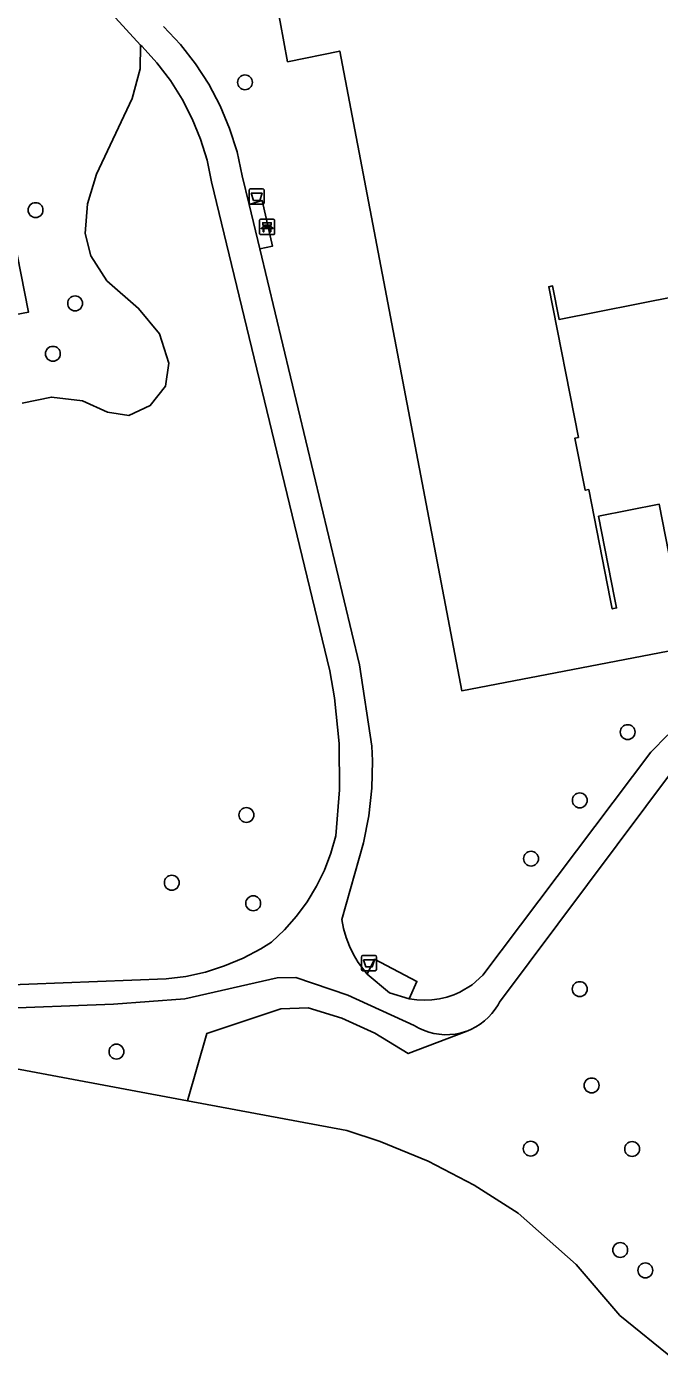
# Model space of a CAD drawing. Extents: x 157648 to 158502, y 379212 to 380938.
# Drawn here: x 158256.8 to 158298.4, y 380094.5 to 380182.1 of the extents above; entities that cross this region are included whole.
import ezdxf

# ---------------------------------------------------------------- set-up
doc = ezdxf.new("R2010")
doc.units = 0
for name, color, linetype in [('IMGEO_Afvalbak', 7, 'Continuous'), ('IMGEO_Bank', 7, 'Continuous'), ('IMGEO_Boom', 7, 'Continuous'), ('IMGEO_Erf', 7, 'Continuous'), ('IMGEO_Groenvoorziening', 7, 'Continuous'), ('IMGEO_Meer_plas_ven_vijver', 7, 'Continuous'), ('IMGEO_Pand', 7, 'Continuous'), ('IMGEO_Voetpad_halfverhard', 7, 'Continuous'), ('IMGEO_Voetpad_open', 7, 'Continuous')]:
    doc.layers.add(name, color=color, linetype=linetype)

msp = doc.modelspace()

# ---------------------------------------------------------------- linework, layer by layer
at = {"layer": 'IMGEO_Afvalbak'}
for p, q in [((158271.433, 380170.577), (158271.433, 380171.377)), ((158271.433, 380171.377), (158271.433, 380170.577)), ((158271.533, 380171.477), (158272.323, 380171.477)), ((158272.323, 380171.477), (158271.533, 380171.477)), ((158272.423, 380171.377), (158272.423, 380170.577)), ((158272.423, 380170.577), (158272.423, 380171.377)), ((158272.323, 380170.477), (158271.533, 380170.477)), ((158271.533, 380170.477), (158272.323, 380170.477)), ((158278.818, 380120.178), (158278.818, 380120.978)), ((158278.818, 380120.978), (158278.818, 380120.178)), ((158278.918, 380121.078), (158279.708, 380121.078)), ((158279.708, 380121.078), (158278.918, 380121.078)), ((158279.808, 380120.978), (158279.808, 380120.178)), ((158279.808, 380120.178), (158279.808, 380120.978)), ((158279.708, 380120.078), (158278.918, 380120.078)), ((158278.918, 380120.078), (158279.708, 380120.078))]:
    msp.add_line(p, q, dxfattribs=at)
for points in [[(158271.576, 380171.191), (158272.28, 380171.191), (158272.131, 380170.721), (158271.725, 380170.721), (158271.576, 380171.191)], [(158278.961, 380120.792), (158279.665, 380120.792), (158279.516, 380120.322), (158279.11, 380120.322), (158278.961, 380120.792)]]:
    msp.add_lwpolyline(points, dxfattribs=at)
for centre, start, end in [((158271.533, 380171.377), 90, 180), ((158271.533, 380171.377), 90, 180), ((158272.323, 380171.377), 0, 90), ((158272.323, 380171.377), 360, 90), ((158271.533, 380170.577), 180, 270), ((158271.533, 380170.577), 180, 270), ((158272.323, 380170.577), 270, 0), ((158272.323, 380170.577), 270, 0), ((158278.918, 380120.978), 90, 180), ((158278.918, 380120.978), 90, 180), ((158279.708, 380120.978), 0, 90), ((158279.708, 380120.978), 360, 90), ((158278.918, 380120.178), 180, 270), ((158278.918, 380120.178), 180, 270), ((158279.708, 380120.178), 270, 0), ((158279.708, 380120.178), 270, 0)]:
    msp.add_arc(centre, 0.1, start, end, dxfattribs=at)
at = {"layer": 'IMGEO_Bank'}
for p, q in [((158272.112, 380168.551), (158272.112, 380169.392)), ((158272.112, 380169.392), (158272.112, 380168.551)), ((158272.187, 380169.476), (158273.028, 380169.476)), ((158273.028, 380169.476), (158272.187, 380169.476)), ((158272.421, 380168.982), (158272.421, 380169.088)), ((158272.465, 380169.088), (158272.465, 380168.982)), ((158272.753, 380169.094), (158272.471, 380169.094)), ((158272.759, 380168.982), (158272.759, 380169.088)), ((158272.803, 380169.088), (158272.803, 380168.982)), ((158273.112, 380169.401), (158273.112, 380168.56)), ((158273.112, 380168.56), (158273.112, 380169.401)), ((158273.037, 380168.476), (158272.196, 380168.476)), ((158272.196, 380168.476), (158273.037, 380168.476)), ((158272.809, 380168.874), (158272.416, 380168.874)), ((158272.471, 380168.976), (158272.753, 380168.976))]:
    msp.add_line(p, q, dxfattribs=at)
for points in [[(158272.415, 380169.094), (158272.329, 380169.094), (158272.329, 380169.255), (158272.892, 380169.255), (158272.892, 380169.094), (158272.809, 380169.094)], [(158272.359, 380168.874), (158272.217, 380168.874), (158272.329, 380168.976), (158272.415, 380168.976)], [(158272.409, 380168.867), (158272.409, 380168.66), (158272.366, 380168.66), (158272.366, 380168.867)], [(158272.809, 380168.976), (158272.892, 380168.976), (158273.004, 380168.874), (158272.865, 380168.874)], [(158272.859, 380168.867), (158272.859, 380168.66), (158272.815, 380168.66), (158272.815, 380168.867)]]:
    msp.add_lwpolyline(points, dxfattribs=at)
for centre, radius, start, end in [((158272.19, 380169.398), 0.0779, 92.4484, 184.28452), ((158272.19, 380169.398), 0.0779, 92.4484, 184.28452), ((158272.414, 380169.087), 0.00671, 2.89567, 87.10433), ((158272.471, 380169.087), 0.00671, 92.89567, 177.10433), ((158272.753, 380169.087), 0.00671, 2.89567, 87.10433), ((158272.81, 380169.087), 0.00671, 92.89567, 177.10433), ((158273.034, 380169.398), 0.0779, 2.4484, 94.28452), ((158273.034, 380169.398), 0.0779, 2.4484, 94.28452), ((158272.19, 380168.554), 0.0779, 182.4484, 274.28452), ((158272.19, 380168.554), 0.0779, 182.4484, 274.28452), ((158272.359, 380168.867), 0.00671, 2.89567, 87.10433), ((158272.416, 380168.867), 0.00671, 92.89567, 177.10433), ((158272.414, 380168.983), 0.00671, 272.89567, 357.10433), ((158272.471, 380168.983), 0.00671, 182.89567, 267.10433), ((158272.753, 380168.983), 0.00671, 272.89567, 357.10433), ((158272.81, 380168.983), 0.00671, 182.89567, 267.10433), ((158272.808, 380168.867), 0.00671, 2.89567, 87.10433), ((158272.865, 380168.867), 0.00671, 92.89567, 177.10433), ((158273.034, 380168.554), 0.0779, 272.4484, 4.28452), ((158273.034, 380168.554), 0.0779, 272.4484, 4.28452)]:
    msp.add_arc(centre, radius, start, end, dxfattribs=at)
at = {"layer": 'IMGEO_Boom'}
for centre in [(158271.161, 380178.48), (158257.394, 380170.079), (158259.996, 380163.946), (158258.533, 380160.634), (158296.318, 380135.764), (158293.168, 380131.275), (158271.256, 380130.316), (158289.965, 380127.445), (158266.351, 380125.861), (158271.7, 380124.512), (158293.167, 380118.867), (158262.713, 380114.759), (158293.943, 380112.534), (158289.946, 380108.378), (158296.61, 380108.357), (158295.826, 380101.715), (158297.479, 380100.374)]:
    msp.add_circle(centre, 0.489, dxfattribs=at)
at = {"layer": 'IMGEO_Erf'}
for points in [[(158331.773, 380244.323), (158326.719, 380243.408), (158326.807, 380242.916), (158323.07, 380242.231), (158322.982, 380242.721), (158308.683, 380240.008), (158308.629, 380235.007), (158308.858, 380217.702), (158304.469, 380216.774), (158303.829, 380216.653), (158300.011, 380215.892), (158287.935, 380213.528), (158268.358, 380209.436), (158273.123, 380184.264), (158273.465, 380182.455), (158273.961, 380179.833), (158277.387, 380180.54), (158285.406, 380138.478), (158313.58, 380143.89), (158310.699, 380159.199), (158326.74, 380162.348), (158349.628, 380166.841)], [(158175.95, 380186.37), (158171.741, 380151.076), (158191.586, 380150.755), (158191.589, 380150.781), (158191.991, 380150.866), (158192.313, 380149.335), (158191.672, 380149.199), (158192.511, 380145.079), (158193.188, 380145.224), (158197.79, 380121.862), (158198.344, 380119.047), (158242.386, 380127.715), (158241.844, 380130.469), (158238.043, 380150.085), (158235.002, 380149.49), (158234.201, 380153.591), (158237.242, 380154.185), (158236.166, 380159.436), (158256.938, 380163.375), (158253.955, 380178.433)], [(158299.442, 380145.376), (158298.386, 380150.739), (158294.4, 380149.954), (158295.456, 380144.59), (158295.587, 380143.924), (158295.297, 380143.867), (158295.166, 380144.533), (158293.753, 380151.706), (158293.526, 380151.662), (158292.85, 380155.097), (158293.079, 380155.142), (158291.128, 380165.044), (158291.379, 380165.093), (158291.812, 380162.894), (158299.55, 380164.419)]]:
    msp.add_lwpolyline(points, dxfattribs=at)
at = {"layer": 'IMGEO_Groenvoorziening'}
for points in [[(158256.52, 380157.382), (158258.436, 380157.793), (158260.48, 380157.532), (158262.132, 380156.8), (158263.517, 380156.587), (158264.937, 380157.226), (158265.937, 380158.511), (158266.149, 380160.009), (158265.548, 380161.937), (158264.173, 380163.622), (158262.074, 380165.432), (158261.03, 380167.08), (158260.658, 380168.551), (158260.806, 380170.494), (158261.411, 380172.438), (158263.748, 380177.42), (158264.264, 380179.376), (158264.303, 380180.919), (158256.98, 380188.955)], [(158313.58, 380143.89), (158285.406, 380138.478), (158277.387, 380180.54), (158273.961, 380179.833), (158273.465, 380182.455)], [(158265.815, 380182.146), (158266.916, 380180.972), (158267.908, 380179.704), (158268.782, 380178.352), (158269.532, 380176.928), (158270.152, 380175.443), (158270.637, 380173.908), (158270.983, 380172.336), (158271.436, 380170.447), (158272.281, 380170.714), (158272.974, 380167.72), (158272.136, 380167.525), (158278.686, 380140.187), (158279.498, 380134.832), (158279.544, 380133.886), (158279.509, 380132.07), (158279.312, 380130.264), (158278.955, 380128.483), (158277.532, 380123.452), (158277.643, 380122.852), (158277.808, 380122.265), (158278.024, 380121.695), (158278.29, 380121.146), (158278.604, 380120.623), (158278.964, 380120.131), (158279.202, 380119.85), (158279.683, 380120.83), (158282.467, 380119.377), (158281.959, 380118.223), (158282.452, 380118.159), (158282.949, 380118.139), (158283.446, 380118.164), (158283.939, 380118.233), (158284.423, 380118.346), (158284.896, 380118.501), (158285.274, 380118.661), (158286.096, 380119.145), (158286.794, 380119.795), (158297.831, 380134.452), (158298.945, 380135.593)], [(158243.399, 380118.667), (158265.976, 380119.538), (158267.281, 380119.707), (158268.566, 380119.991), (158269.82, 380120.39), (158271.033, 380120.898), (158272.197, 380121.513), (158272.902, 380121.955), (158273.764, 380122.77), (158274.549, 380123.66), (158275.252, 380124.615), (158275.867, 380125.63), (158276.389, 380126.696), (158276.814, 380127.804), (158277.138, 380128.948), (158277.376, 380131.973), (158277.342, 380135.007), (158277.037, 380138.026), (158276.732, 380139.788), (158268.965, 380171.937), (158268.668, 380173.357), (158268.245, 380174.745), (158267.699, 380176.09), (158267.036, 380177.38), (158266.26, 380178.606), (158265.378, 380179.758), (158264.397, 380180.827), (158264.303, 380180.919), (158264.264, 380179.376), (158263.748, 380177.42), (158261.411, 380172.438), (158260.806, 380170.494), (158260.658, 380168.551), (158261.03, 380167.08), (158262.074, 380165.432), (158264.173, 380163.622), (158265.548, 380161.937), (158266.149, 380160.009), (158265.937, 380158.511), (158264.937, 380157.226), (158263.517, 380156.587), (158262.132, 380156.8), (158260.48, 380157.532), (158258.436, 380157.793), (158256.52, 380157.382)], [(158253.955, 380178.433), (158256.938, 380163.375), (158236.166, 380159.436)], [(158299.457, 380133.487), (158287.89, 380118.02), (158287.795, 380117.843), (158287.609, 380117.548), (158287.396, 380117.27), (158287.16, 380117.013), (158286.902, 380116.777), (158286.624, 380116.566), (158286.328, 380116.38), (158286.016, 380116.221), (158285.692, 380116.091), (158281.894, 380114.628), (158279.694, 380115.968), (158277.534, 380116.953), (158275.311, 380117.632), (158273.508, 380117.577), (158268.65, 380115.952), (158267.381, 380111.534), (158277.866, 380109.575), (158280.045, 380108.86), (158283.203, 380107.556), (158286.232, 380105.974), (158289.108, 380104.128), (158292.926, 380100.77), (158295.802, 380097.419), (158299.374, 380094.528)], [(158254.37, 380113.965), (158267.381, 380111.534), (158268.65, 380115.952), (158273.508, 380117.577), (158275.311, 380117.632), (158277.534, 380116.953), (158279.694, 380115.968), (158281.894, 380114.628), (158285.692, 380116.091), (158285.651, 380116.077), (158285.315, 380115.979), (158284.97, 380115.912), (158284.622, 380115.875), (158284.271, 380115.87), (158283.921, 380115.896), (158283.575, 380115.954), (158283.236, 380116.042), (158282.905, 380116.16), (158282.587, 380116.307), (158282.283, 380116.482), (158277.924, 380118.464), (158274.494, 380119.636), (158273.275, 380119.607), (158267.198, 380118.221), (158262.527, 380117.878), (158254.464, 380117.569)]]:
    msp.add_lwpolyline(points, dxfattribs=at)
at = {"layer": 'IMGEO_Meer_plas_ven_vijver'}
msp.add_lwpolyline([(158299.374, 380094.528), (158295.802, 380097.419), (158292.926, 380100.77), (158289.108, 380104.128), (158286.232, 380105.974), (158283.203, 380107.556), (158280.045, 380108.86), (158277.866, 380109.575), (158267.381, 380111.534), (158254.37, 380113.965)], dxfattribs=at)
at = {"layer": 'IMGEO_Pand'}
msp.add_lwpolyline([(158299.55, 380164.419), (158291.812, 380162.894), (158291.379, 380165.093), (158291.128, 380165.044), (158293.079, 380155.142), (158292.85, 380155.097), (158293.526, 380151.662), (158293.753, 380151.706), (158295.166, 380144.533), (158295.297, 380143.867), (158295.587, 380143.924), (158295.456, 380144.59), (158294.4, 380149.954), (158298.386, 380150.739), (158299.442, 380145.376)], dxfattribs=at)
at = {"layer": 'IMGEO_Voetpad_halfverhard'}
for points in [[(158256.98, 380188.955), (158264.303, 380180.919), (158264.397, 380180.827), (158265.378, 380179.758), (158266.26, 380178.606), (158267.036, 380177.38), (158267.699, 380176.09), (158268.245, 380174.745), (158268.668, 380173.357), (158268.965, 380171.937), (158276.732, 380139.788), (158277.037, 380138.026), (158277.342, 380135.007), (158277.376, 380131.973), (158277.138, 380128.948), (158276.814, 380127.804), (158276.389, 380126.696), (158275.867, 380125.63), (158275.252, 380124.615), (158274.549, 380123.66), (158273.764, 380122.77), (158272.902, 380121.955), (158272.197, 380121.513), (158271.033, 380120.898), (158269.82, 380120.39), (158268.566, 380119.991), (158267.281, 380119.707), (158265.976, 380119.538), (158243.399, 380118.667)], [(158298.945, 380135.593), (158297.831, 380134.452), (158286.794, 380119.795), (158286.096, 380119.145), (158285.274, 380118.661), (158284.896, 380118.501), (158284.423, 380118.346), (158283.939, 380118.233), (158283.446, 380118.164), (158282.949, 380118.139), (158282.452, 380118.159), (158281.959, 380118.223), (158280.653, 380118.624), (158279.202, 380119.85), (158278.964, 380120.131), (158278.604, 380120.623), (158278.29, 380121.146), (158278.024, 380121.695), (158277.808, 380122.265), (158277.643, 380122.852), (158277.532, 380123.452), (158278.955, 380128.483), (158279.312, 380130.264), (158279.509, 380132.07), (158279.544, 380133.886), (158279.498, 380134.832), (158278.686, 380140.187), (158272.136, 380167.525), (158271.436, 380170.447), (158270.983, 380172.336), (158270.637, 380173.908), (158270.152, 380175.443), (158269.532, 380176.928), (158268.782, 380178.352), (158267.908, 380179.704), (158266.916, 380180.972), (158265.815, 380182.146)], [(158254.464, 380117.569), (158262.527, 380117.878), (158267.198, 380118.221), (158273.275, 380119.607), (158274.494, 380119.636), (158277.924, 380118.464), (158282.283, 380116.482), (158282.587, 380116.307), (158282.905, 380116.16), (158283.236, 380116.042), (158283.575, 380115.954), (158283.921, 380115.896), (158284.271, 380115.87), (158284.622, 380115.875), (158284.97, 380115.912), (158285.315, 380115.979), (158285.651, 380116.077), (158285.692, 380116.091), (158286.016, 380116.221), (158286.328, 380116.38), (158286.624, 380116.566), (158286.902, 380116.777), (158287.16, 380117.013), (158287.396, 380117.27), (158287.609, 380117.548), (158287.795, 380117.843), (158287.89, 380118.02), (158299.457, 380133.487)]]:
    msp.add_lwpolyline(points, dxfattribs=at)
at = {"layer": 'IMGEO_Voetpad_open'}
for points in [[(158271.436, 380170.447), (158272.136, 380167.525), (158272.974, 380167.72), (158272.281, 380170.714)], [(158279.202, 380119.85), (158280.653, 380118.624), (158281.959, 380118.223), (158282.467, 380119.377), (158279.683, 380120.83)]]:
    msp.add_lwpolyline(points, close=True, dxfattribs=at)

doc.saveas('drawing.dxf')
